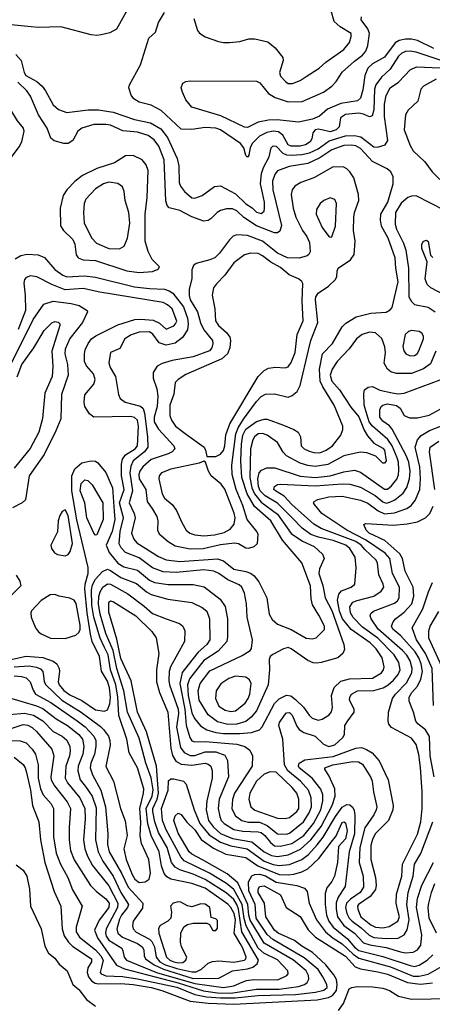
# Model space of a CAD drawing. Extents: x 997028 to 1115134, y 536408 to 618974.
# Tile 341 of 473: x 1037693 to 1040432, y 592702 to 599247. Entities that reach past the tile are written whole.
import ezdxf

# ---------------------------------------------------------------- set-up
doc = ezdxf.new("R2010")
doc.units = 0

msp = doc.modelspace()

# ---------------------------------------------------------------- linework, layer by layer
at = {"layer": '0CON10XD'}
for points in [[(1038408.6, 599315), (1038335.2, 599184.8), (1038290.5, 599159.5), (1038233.3, 599146.7), (1038205, 599141.8), (1038166.7, 599146.7), (1037965, 599198.4), (1037815, 599194.7), (1037768.8, 599198.8), (1037455, 599230)], [(1040727.3, 598895), (1040325, 599032), (1040285, 599038), (1040255, 599035.2), (1040231.2, 599025), (1040208.6, 599005), (1040152.9, 598917.1), (1040094.1, 598865), (1040057.6, 598815), (1040048.8, 598785), (1040043.3, 598646.7), (1040032.7, 598607.3), (1040015, 598602.2), (1039975, 598619.7), (1039945.2, 598625.2), (1039855, 598615.7), (1039822.1, 598595), (1039813.8, 598535), (1039793.9, 598515), (1039755, 598501.4), (1039698.6, 598515), (1039675, 598520), (1039654.4, 598515), (1039638.2, 598495), (1039632, 598455), (1039620.7, 598435), (1039590.5, 598415), (1039555, 598406.6), (1039495, 598407.1), (1039476, 598415), (1039439, 598479), (1039411.3, 598501.3), (1039375, 598506), (1039332.7, 598497.3), (1039285, 598471.9), (1039237.1, 598425), (1039222.2, 598395), (1039215, 598347.5), (1039205, 598333.3), (1039195, 598343.3), (1039180.5, 598395), (1039159.5, 598425), (1039025, 598514.1), (1038995, 598525.2), (1038925, 598530.5), (1038835, 598516.2), (1038765, 598520), (1038632.9, 598642.9), (1038565, 598678.2), (1038485, 598699.5), (1038449.8, 598719.8), (1038432.5, 598745), (1038417.1, 598795), (1038420.8, 598815), (1038493.7, 598946.3), (1038550.8, 599125), (1038593.3, 599165), (1038615, 599227.5), (1038653.3, 599295)], [(1038848.9, 599255), (1038874.2, 599175), (1038886.8, 599156.8), (1038923.4, 599133.4), (1039012.6, 599102.6), (1039045, 599094.4), (1039085, 599094.4), (1039155, 599102), (1039215, 599118.8), (1039255, 599120), (1039340.8, 599100.8), (1039389.7, 599059.7), (1039440, 598995), (1039441.2, 598975), (1039417.1, 598895), (1039425, 598872), (1039456.9, 598836.9), (1039475, 598823.1), (1039505, 598822.2), (1039555, 598842.2), (1039595, 598869.4), (1039681.2, 598925), (1039724.5, 598965.5), (1039845, 599049.6), (1039881.5, 599095), (1039894.4, 599135), (1039893.1, 599155), (1039819.7, 599199.7), (1039781.8, 599235), (1039761.9, 599305)], [(1040443.6, 599055), (1040335, 599109.1), (1040295, 599118.3), (1040255, 599117.4), (1040212.3, 599107.7), (1040185, 599092.1), (1040115, 598998.5), (1040036.3, 598953.7), (1040004.2, 598925.8), (1039984.3, 598875.7), (1039970.4, 598779.6), (1039955.3, 598725), (1039935, 598707.8), (1039825, 598690.5), (1039737.1, 598652.9), (1039682.9, 598605), (1039637.8, 598585), (1039545, 598565.7), (1039401.3, 598581.3), (1039345, 598579.6), (1039275, 598566.1), (1039205, 598530.4), (1039185, 598532.7), (1039027.2, 598607.2), (1038836.1, 598666.1), (1038795, 598714.2), (1038772.9, 598765), (1038764.2, 598795), (1038775.8, 598824.2), (1038795, 598835.8), (1038825, 598840), (1039265, 598838.6), (1039287.3, 598827.3), (1039345.7, 598755.7), (1039388.9, 598728.9), (1039475, 598701.8), (1039567.6, 598702.4), (1039709.2, 598765), (1039765.7, 598804.3), (1039794.8, 598835.2), (1039835, 598898.2), (1039915, 598972.3), (1039968.4, 599011.6), (1039991.4, 599038.6), (1040005.3, 599075), (1040015.2, 599155), (1040005.2, 599185.2), (1039960, 599245), (1039961.5, 599265)], [(1037666.3, 599016.3), (1037701.4, 598975), (1037722.2, 598895), (1037733.8, 598875), (1037805.2, 598835.2), (1037841.5, 598805), (1037864.8, 598774.8), (1037915, 598681.1), (1037950.9, 598650.9), (1038005, 598629.6), (1038147.3, 598647.3), (1038215, 598647), (1038312.1, 598632.1), (1038454.2, 598584.2), (1038561.8, 598561.8), (1038630.4, 598520.4), (1038674.3, 598464.3), (1038739.2, 598325), (1038748.8, 598275), (1038752.4, 598165), (1038760.1, 598140.1), (1038786.4, 598105), (1038835, 598063.8), (1038855, 598061.2), (1038905, 598077.8), (1038985, 598137.5), (1039025, 598141.9), (1039125, 598090.3), (1039195, 598022.1), (1039235.6, 597995.6), (1039265, 597967.7), (1039295, 597958.2), (1039315, 597974.3), (1039318.6, 597995), (1039317.5, 598035), (1039304.7, 598095.3), (1039290.5, 598155), (1039297.6, 598225), (1039311.6, 598265), (1039350, 598335), (1039361.5, 598395), (1039375, 598409.4), (1039395, 598405.5), (1039439.4, 598359.4), (1039465, 598349), (1039495, 598345.8), (1039565, 598350), (1039617.2, 598362.8), (1039675, 598389.4), (1039748.3, 598441.7), (1039855.6, 598474.4), (1039915, 598476.9), (1039958.4, 598468.4), (1040045, 598401.1), (1040069.5, 598400.5), (1040119.4, 598415), (1040136.8, 598445), (1040114.4, 598604.4), (1040115.7, 598685), (1040125, 598744), (1040152.7, 598795), (1040207.5, 598832.5), (1040250.8, 598875), (1040285.8, 598914.2), (1040326.8, 598933.2), (1040485, 598926.2)], [(1037662.8, 597657.2), (1037699.8, 597680.2), (1037741.7, 597688.3), (1037814.7, 597684.7), (1037856.4, 597666.4), (1037925, 597586.7), (1037978.2, 597548.2), (1038005, 597536.7), (1038123.5, 597543.5), (1038195, 597535.2), (1038455, 597472.3), (1038555, 597459.6), (1038655, 597455.2), (1038685.5, 597445.5), (1038709.6, 597429.6), (1038779.4, 597339.4), (1038806.7, 597263.3), (1038811.6, 597225), (1038806.5, 597185), (1038774.4, 597135.6), (1038724.1, 597095.9), (1038665, 597084.2), (1038618.4, 597098.4), (1038577.6, 597157.6), (1038555, 597172.8), (1038485, 597170.7), (1038433.1, 597153.1), (1038391.1, 597125), (1038357.9, 597062.1), (1038295.7, 597034.3), (1038284.6, 596965.4), (1038293.8, 596935), (1038327.9, 596875), (1038348.6, 596755), (1038359.7, 596729.7), (1038392.5, 596705), (1038495, 596678.2), (1038511.6, 596661.6), (1038521.3, 596631.4), (1038540.4, 596475), (1038542.5, 596405), (1038522.1, 596375), (1038446.6, 596315), (1038430.8, 596279.2), (1038423.6, 596235), (1038441.4, 596115), (1038419.5, 596035), (1038453.4, 595965), (1038459, 595935), (1038435.3, 595835), (1038450.9, 595795), (1038469.8, 595769.8), (1038615, 595679.2), (1038665, 595657.6), (1038755, 595646), (1039005, 595664.3), (1039045, 595649.8), (1039115.5, 595595.5), (1039195, 595580.3), (1039225, 595568.5), (1039249.5, 595549.5), (1039280, 595510), (1039332.9, 595405), (1039350, 595295), (1039369.2, 595259.2), (1039405, 595228.1), (1039495, 595194.6), (1039593.8, 595135), (1039635, 595131.8), (1039661.2, 595138.8), (1039716.6, 595193.4), (1039716.5, 595215), (1039678.3, 595288.2), (1039637.2, 595357.2), (1039628.1, 595398.1), (1039623, 595485), (1039566.6, 595636.6), (1039438.1, 595788.1), (1039360, 595915), (1039250.8, 596010.8), (1039203, 596095), (1039167.8, 596205), (1039160.7, 596315), (1039165.8, 596425), (1039174.6, 596485), (1039195, 596524.3), (1039265, 596575.2), (1039315, 596592.7), (1039335, 596590.7), (1039445, 596551.8), (1039513.8, 596523.8), (1039540.8, 596505), (1039558.1, 596475), (1039561.9, 596415), (1039581.9, 596395), (1039615, 596378.9), (1039645, 596369.5), (1039685, 596368.8), (1039727.8, 596385), (1039769.5, 596415), (1039825.6, 596485), (1039837.4, 596522.6), (1039837.8, 596545), (1039780.5, 596685), (1039706.2, 596806.2), (1039688.9, 596845), (1039683.1, 596925), (1039702.3, 597025), (1039769.7, 597095), (1039835, 597205.7), (1039859.2, 597230.8), (1039927.6, 597272.4), (1040025, 597297.3), (1040125, 597304), (1040151.7, 597318.3), (1040165.8, 597334.2), (1040205.2, 597505), (1040189.2, 597595), (1040186.8, 597665), (1040138.3, 597795), (1040095.3, 597875.3), (1040088.5, 597915), (1040090.8, 597955), (1040136.1, 598035), (1040173.1, 598155), (1040172.1, 598202.1), (1040158, 598235), (1040132, 598255), (1040035, 598303.8), (1039955, 598391.3), (1039925, 598407.7), (1039895, 598413.9), (1039845, 598410.4), (1039765, 598382.4), (1039685, 598328.7), (1039605, 598291.7), (1039481.3, 598271.3), (1039405, 598243.2), (1039388.1, 598221.9), (1039370.6, 598175), (1039374, 598115), (1039431.9, 597878.1), (1039419.2, 597840.8), (1039405, 597830.9), (1039385, 597830.4), (1039265, 597876.9), (1039181.7, 597931.7), (1039135, 597975.8), (1039105, 597990.5), (1039065, 597990.6), (1039025, 597978.7), (1039003.5, 597965), (1038965, 597924.5), (1038945, 597912.7), (1038915, 597907.9), (1038835, 597937.1), (1038755, 597978.9), (1038685, 597996), (1038671.7, 598011.7), (1038663.9, 598043.9), (1038652.9, 598315), (1038615.5, 598405.5), (1038585, 598448.4), (1038545, 598477.5), (1038475, 598499.3), (1038378, 598508), (1038295, 598544.8), (1038265, 598550.9), (1038185, 598550), (1038105.8, 598525), (1038077.5, 598505), (1038045.9, 598444.1), (1038015, 598423.8), (1037985, 598423.8), (1037920.9, 598440.9), (1037899.8, 598459.8), (1037873.8, 598525), (1037816.8, 598615), (1037765, 598739.5), (1037740.7, 598775), (1037680.7, 598830.7)], [(1040458.9, 598851.1), (1040374.3, 598805), (1040356.9, 598785), (1040348.6, 598758.6), (1040335.7, 598705), (1040272.5, 598645), (1040255.6, 598615), (1040245.3, 598515), (1040285, 598410), (1040304.6, 598374.6), (1040383.2, 598303.2), (1040431.9, 598235), (1040482.9, 598185)], [(1037485, 598222.5), (1037525, 598224), (1037555, 598236.9), (1037586.4, 598263.6), (1037688, 598402), (1037707.1, 598435), (1037722.5, 598505), (1037717, 598527), (1037678.2, 598575), (1037590.1, 598720.1), (1037565, 598744.6), (1037535, 598752.7), (1037505, 598746.4), (1037435, 598715.5), (1037391.4, 598675), (1037334, 598635), (1037317.1, 598615), (1037303.8, 598505), (1037305.3, 598434.7), (1037291.9, 598345), (1037295.7, 598325), (1037314.6, 598304.6), (1037385, 598281.3), (1037485, 598222.5)], [(1038485, 597567.5), (1038575, 597573.5), (1038612.1, 597587.9), (1038621.2, 597605), (1038572.6, 597652.6), (1038545, 597706), (1038525.9, 597775), (1038524.8, 597955), (1038538.4, 598065), (1038545.4, 598245.4), (1038532, 598282), (1038505.4, 598315.4), (1038445, 598344.3), (1038395, 598341.4), (1038322.9, 598295), (1038205, 598257.7), (1038109.4, 598210.6), (1038059.1, 598170.9), (1038006.5, 598115), (1037981.7, 598078.3), (1037961.8, 597995), (1037964.3, 597875.7), (1037984.4, 597845), (1038045.5, 597785), (1038058.5, 597755), (1038066.5, 597685), (1038080, 597665), (1038115, 597651.2), (1038195, 597646.7), (1038405, 597577.1), (1038485, 597567.5)], [(1038825, 595730.2), (1038911.4, 595731.4), (1039025, 595759.4), (1039119.6, 595769.6), (1039145, 595764.5), (1039195, 595736.7), (1039215, 595734.5), (1039248.8, 595745), (1039272.5, 595765), (1039275.6, 595825), (1039267.8, 595845), (1039203.2, 595925), (1039175, 596018.5), (1039131, 596125), (1039103.3, 596225), (1039100.5, 596285), (1039128, 596495), (1039143.7, 596535), (1039178.8, 596591.2), (1039265, 596710), (1039295, 596741.8), (1039325, 596756.8), (1039385, 596759.2), (1039475, 596738.6), (1039502, 596748), (1039535.4, 596774.6), (1039554.6, 596815.4), (1039610.5, 597050.5), (1039626.4, 597113.6), (1039672.2, 597235), (1039655.8, 597385), (1039658.2, 597405), (1039675, 597429.3), (1039742.2, 597475), (1039789.5, 597520.5), (1039799.3, 597540.7), (1039800, 597575), (1039807.5, 597595), (1039889.5, 597650.5), (1039913.9, 597686.1), (1039919.4, 597775), (1039909.5, 597845), (1039910.9, 597935), (1039915.5, 597965), (1039943.8, 598045), (1039942.9, 598085), (1039910.5, 598195), (1039885, 598235.8), (1039865.4, 598255.4), (1039845, 598265.6), (1039775, 598268.5), (1039645.3, 598194.7), (1039560, 598165), (1039520.2, 598139.8), (1039501.4, 598115), (1039495.6, 598085), (1039508, 597995), (1039525.9, 597935), (1039571.3, 597845), (1039600, 597805), (1039616.7, 597765), (1039620.6, 597705), (1039613.6, 597686.4), (1039601.9, 597678.1), (1039547.8, 597662.2), (1039470, 597665), (1039405, 597695.8), (1039304.6, 597775.4), (1039205, 597812.4), (1039135, 597817.3), (1039111.1, 597808.9), (1039085, 597784.5), (1039018.8, 597695), (1038987.8, 597665), (1038955, 597650), (1038864.5, 597625.5), (1038846.9, 597613.1), (1038835.7, 597584.3), (1038834.5, 597525), (1038817.8, 597455), (1038816.9, 597413.1), (1038825.2, 597385), (1038872.2, 597305), (1038892.5, 597232.5), (1038915.5, 597185.5), (1038972.7, 597115), (1038975.5, 597095), (1038969.4, 597065), (1038953.1, 597045), (1038845, 597006), (1038705, 596982.4), (1038637.7, 596962.3), (1038605, 596944.2), (1038578.5, 596901.5), (1038577.8, 596865), (1038602.5, 596792.5), (1038609.7, 596745), (1038604.9, 596675.1), (1038586.5, 596605), (1038586.3, 596575), (1038614.2, 596524.2), (1038716.9, 596415), (1038722.3, 596395), (1038704.5, 596375), (1038679.2, 596360.8), (1038565, 596324.2), (1038509.2, 596275), (1038489.7, 596245), (1038484, 596225), (1038486.4, 596195), (1038531.1, 596125), (1038538.5, 596045), (1038573.4, 595993.4), (1038604.1, 595945), (1038609.7, 595915), (1038607.9, 595855), (1038618.5, 595828.5), (1038677.6, 595777.6), (1038725, 595749.1), (1038825, 595730.2)], [(1038355, 597722.9), (1038387.3, 597742.7), (1038409.1, 597795), (1038422.9, 597895), (1038418, 597965), (1038392.9, 598045), (1038386.7, 598105), (1038375.7, 598135), (1038345, 598159.1), (1038285, 598168), (1038248.6, 598155), (1038196.3, 598123.7), (1038132.5, 598055), (1038121.2, 598025), (1038116.1, 597965), (1038121.1, 597895), (1038171.2, 597795), (1038202.3, 597762.3), (1038285, 597726.6), (1038355, 597722.9)], [(1039755, 597800.6), (1039765, 597804.4), (1039788.9, 597875), (1039795.4, 598025.4), (1039785, 598051.4), (1039755, 598063.5), (1039712, 598045), (1039687.1, 598025), (1039664.5, 597985), (1039660.4, 597955), (1039701.5, 597865), (1039745, 597805.7), (1039755, 597800.6)], [(1040515, 597977.9), (1040325, 598076.2), (1040295, 598074.6), (1040269.2, 598065), (1040225, 598028.2), (1040188, 597965), (1040185, 597887.5), (1040194.4, 597855), (1040241.7, 597761.7), (1040255.8, 597715), (1040273.4, 597595), (1040277.7, 597405), (1040293.6, 597373.6), (1040315, 597354.7), (1040405, 597336), (1040451.1, 597305)], [(1040515, 597416.8), (1040423.1, 597465), (1040397.7, 597487.7), (1040385.4, 597525), (1040397.5, 597637.5), (1040363.8, 597725), (1040363.8, 597755), (1040374.1, 597775.9), (1040395, 597782.5), (1040405, 597772.5), (1040420.8, 597680.8), (1040436.9, 597666.9)], [(1038935, 596342.5), (1038995, 596342.9), (1039025, 596358.2), (1039046.2, 596383.8), (1039055.5, 596415), (1039062.2, 596487.8), (1039088.2, 596561.8), (1039275, 596875.7), (1039315, 596916), (1039345, 596930.8), (1039391.7, 596938.3), (1039455, 596933.1), (1039475, 596938.9), (1039495, 596968.9), (1039521.1, 597035), (1039534.7, 597155), (1039574.7, 597245), (1039568.2, 597375), (1039573.4, 597493.4), (1039567.1, 597507.1), (1039545, 597524.3), (1039481.3, 597551.3), (1039425, 597598.8), (1039360.4, 597635), (1039305, 597677.5), (1039275, 597692.5), (1039225, 597695.3), (1039185.8, 597685), (1039115, 597630), (1039055, 597547.8), (1038998.3, 597491.7), (1038980, 597465), (1038970.9, 597415), (1038987.2, 597325), (1038991.8, 597245), (1039012.2, 597215), (1039065, 597167.8), (1039086.9, 597136.9), (1039092.7, 597115), (1039088.1, 597065), (1039073.1, 597026.9), (1039035, 596992.4), (1038795, 596889.2), (1038744, 596855), (1038725.8, 596835), (1038717, 596757), (1038690, 596685), (1038688.9, 596615), (1038699.6, 596585), (1038727.7, 596545), (1038799.1, 596489.1), (1038916.5, 596405), (1038926.7, 596385), (1038935, 596342.5)], [(1039075, 594563.1), (1039005, 594579), (1038945, 594626), (1038885.3, 594725), (1038878, 594785), (1038891.1, 594835), (1038955, 594918.7), (1039169.5, 595020.5), (1039223.8, 595055), (1039232.7, 595067.3), (1039238.5, 595125), (1039203.4, 595275), (1039198.7, 595365), (1039185.4, 595435), (1039166.9, 595475), (1039150.4, 595490.4), (1039073.8, 595523.8), (1039014.5, 595565), (1038980.8, 595580.8), (1038915, 595590.7), (1038732.1, 595572.1), (1038645, 595576.4), (1038575, 595603), (1038485, 595670.2), (1038395.6, 595705.6), (1038366.6, 595736.6), (1038353.7, 595763.7), (1038358.9, 595845), (1038382.6, 595935), (1038355.9, 596035), (1038386.9, 596125), (1038367.5, 596215), (1038368.2, 596291.8), (1038375.8, 596325), (1038394.5, 596355.5), (1038458.9, 596395), (1038475.7, 596415), (1038482.3, 596545), (1038473.7, 596585), (1038455, 596602.6), (1038428.7, 596608.7), (1038185.5, 596605.5), (1038156.3, 596626.3), (1038125.5, 596675), (1038121.1, 596705), (1038125, 596753.3), (1038183.8, 596825), (1038192.7, 596855), (1038183, 596893), (1038135.9, 596945.9), (1038122.9, 596975), (1038121.8, 597025), (1038127.6, 597052.4), (1038147.5, 597095), (1038169.5, 597125), (1038198.1, 597145), (1038345, 597218.4), (1038456.8, 597253.2), (1038496.6, 597256.6), (1038579.6, 597249.6), (1038620.4, 597230.4), (1038665, 597190.8), (1038715, 597212.5), (1038728.2, 597225), (1038735.9, 597244.1), (1038704.7, 597325), (1038675, 597351.6), (1038645, 597367.4), (1038223.7, 597436.3), (1038115, 597459.4), (1037995, 597451.2), (1037905.9, 597485.9), (1037807.3, 597537.3), (1037765, 597543.9), (1037735, 597533.6), (1037725, 597520.8), (1037720.2, 597495), (1037729.4, 597415), (1037731, 597315), (1037683.1, 597186.9)], [(1037636.9, 596965), (1037781.7, 597255), (1037853.5, 597356.5), (1037915, 597375.3), (1038035, 597360.5), (1038086.6, 597346.6), (1038140, 597315), (1038143.3, 597305), (1038109.1, 597235), (1038025, 597128.8), (1037995, 597057.5), (1037993.1, 597025), (1038010, 596955), (1038015.3, 596884.7), (1037970.2, 596755), (1037965.4, 596595), (1037931.6, 596515), (1037855, 596356.5), (1037754.7, 596215), (1037730, 596055), (1037708, 596035), (1037645, 596001.8)], [(1037675, 596872.5), (1037707.1, 596955), (1037786.8, 597065), (1037855, 597180.6), (1037905, 597231.5), (1037925, 597240.5), (1037947.1, 597237.1), (1037960, 597225), (1037960, 597215), (1037906.6, 597043.4), (1037912.4, 596945), (1037908, 596875), (1037860, 596765), (1037844.7, 596595.3), (1037819.1, 596505), (1037762.5, 596397.5), (1037655, 596265.6)], [(1040285, 597012.4), (1040315, 597014.2), (1040330.9, 597025), (1040343.3, 597045), (1040374.5, 597125), (1040374.5, 597144.5), (1040363, 597163), (1040345, 597174.5), (1040295, 597181.5), (1040274, 597175), (1040253.1, 597155), (1040236.2, 597075), (1040242.9, 597045), (1040256.7, 597025), (1040285, 597012.4)], [(1040456.9, 597043.1), (1040420.1, 596959.9), (1040375, 596927.3), (1040294.8, 596895.2), (1040195, 596895.3), (1040157.1, 596907.1), (1040135, 596923.1), (1040113.6, 596965), (1040122.3, 597035), (1040118.2, 597071.8), (1040097.1, 597127.1), (1040056, 597166), (1040015, 597170.8), (1039966.2, 597153.8), (1039929.1, 597125), (1039880.1, 597059.9), (1039799.6, 596975), (1039766.7, 596925), (1039754.4, 596885), (1039765, 596844.6), (1039816.4, 596786.4), (1039892.1, 596672.1), (1039945, 596607.2), (1039979, 596519), (1040001.6, 596481.6), (1040043.3, 596433.3), (1040105, 596397.9), (1040115, 596385.6), (1040125, 596313.8), (1040115, 596299.2), (1040105, 596298.6), (1040056.7, 596346.7), (1039997.5, 596367.5), (1039953.1, 596373.1), (1039845, 596347.7), (1039738.8, 596291.2), (1039655, 596276.5), (1039605, 596283.5), (1039555, 596299), (1039465, 596347.5), (1039442.2, 596372.2), (1039405, 596437.1), (1039335, 596485.3), (1039305, 596497.5), (1039275, 596493.5), (1039251.1, 596475), (1039240, 596455), (1039224.2, 596395), (1039220.5, 596205), (1039234.9, 596135), (1039250.7, 596095), (1039295, 596040.3), (1039405, 595960.2), (1039495, 595832.7), (1039570.6, 595780.6), (1039647.8, 595745), (1039703.1, 595695), (1039714.4, 595665), (1039683, 595597), (1039679.5, 595565), (1039705.9, 595485.9), (1039720.8, 595405), (1039765, 595320.4), (1039845.6, 595095), (1039848.8, 595061.2), (1039838.8, 595035), (1039804.4, 595005.6), (1039695, 594973.5), (1039665, 594970), (1039642.2, 594972.2), (1039605, 594987.5), (1039495, 595065.4), (1039475, 595073.8), (1039444.2, 595065.8), (1039372.4, 595027.6), (1039355.7, 595014.3), (1039348.6, 594995), (1039351.2, 594925), (1039342.6, 594825), (1039265, 594653.8), (1039230, 594610), (1039195, 594582.1), (1039135, 594564.8), (1039075, 594563.1)], [(1037565, 594978.3), (1037735, 595016.4), (1037845, 595007.8), (1037913.6, 594983.6), (1037938.5, 594965), (1037955.2, 594935.2), (1037957.7, 594915), (1037947.3, 594845), (1037955.5, 594825), (1037985, 594787.9), (1038025, 594758.5), (1038105, 594722.2), (1038195, 594658.9), (1038255, 594650), (1038275, 594659.5), (1038290.9, 594699.1), (1038295.4, 594745), (1038288.6, 594805), (1038275, 594850), (1038235.7, 594915.7), (1038221.8, 595015), (1038174.4, 595115), (1038162.5, 595162.5), (1038139.7, 595305), (1038126, 595465), (1038128, 595495), (1038147.2, 595565), (1038146.5, 595606.6), (1038071.7, 595921.7), (1038037.8, 596115), (1038037.8, 596215), (1038057.8, 596262.2), (1038105, 596301.6), (1038165, 596314.6), (1038195, 596311.8), (1038212, 596302), (1038265, 596236.9), (1038309, 596135), (1038320.5, 595980.5), (1038324, 595925), (1038307, 595845), (1038266.2, 595755), (1038286.2, 595705), (1038345, 595634.3), (1038385, 595610.4), (1038475, 595587), (1038555, 595521.9), (1038586.6, 595506.6), (1038677.4, 595492.6), (1038845, 595493.1), (1038917.3, 595477.3), (1039023.5, 595395), (1039056, 595346), (1039071.5, 595265), (1039073.3, 595145), (1039067.5, 595115), (1039010.6, 595049.4), (1038915, 594986.6), (1038820.6, 594865), (1038806.7, 594825), (1038810.6, 594755), (1038835, 594639.6), (1038853.1, 594603.1), (1038893.1, 594553.1), (1038935, 594526.9), (1038995, 594508.3), (1039045, 594502), (1039155, 594501.4), (1039231.9, 594508.1), (1039285, 594526.2), (1039302.6, 594547.4), (1039385, 594701.5), (1039415, 594731.8), (1039465, 594757.1), (1039492.8, 594752.8), (1039525, 594729.3), (1039577.7, 594677.7), (1039614.3, 594624.3), (1039635, 594605.4), (1039675, 594591.1), (1039701.7, 594598.3), (1039745, 594624.5), (1039763.4, 594646.6), (1039768.7, 594675), (1039763.8, 594755), (1039781.1, 594808.9), (1039825, 594849.3), (1039883.3, 594865), (1040035, 594871.2), (1040094.5, 594905.5), (1040109.3, 594925), (1040113.1, 594945), (1040099.8, 595005), (1040058.7, 595065), (1040020.6, 595105), (1039893.9, 595193.9), (1039835.8, 595265), (1039815.9, 595315), (1039802.3, 595387.7), (1039810.7, 595429.3), (1039829.6, 595450.4), (1039894.2, 595475.8), (1039917.1, 595495), (1039926.9, 595603.1), (1039919.5, 595675), (1039885, 595732.5), (1039858, 595755), (1039775, 595784.6), (1039676.7, 595806.7), (1039625.6, 595825.6), (1039567.4, 595867.4), (1039501.1, 595935), (1039405, 596034.4), (1039322.7, 596082.7), (1039289.3, 596115), (1039279, 596145), (1039274.9, 596195.1), (1039283.5, 596235), (1039297.7, 596252.3), (1039332.8, 596267.2), (1039387.2, 596267.2), (1039555, 596213.4), (1039655, 596204.3), (1039755, 596214.8), (1039845, 596242.1), (1039915, 596253.8), (1039955, 596238.5), (1040115, 596127.1), (1040135, 596127.2), (1040162.1, 596147.9), (1040197.2, 596192.8), (1040207.8, 596222.2), (1040210.6, 596255), (1040207.3, 596305), (1040198.8, 596335), (1040165.9, 596415), (1040136.3, 596456.3), (1040035.5, 596545.5), (1040014, 596575), (1039980, 596685), (1039976.8, 596763.2), (1039983.2, 596786.8), (1040005.7, 596804.3), (1040035, 596808.6), (1040084.2, 596784.2), (1040166.1, 596766.1), (1040205, 596760.5), (1040245.2, 596764.8), (1040485, 596852.9)], [(1040239.7, 596100.3), (1040262.9, 596137.1), (1040281.5, 596195), (1040285.5, 596245.5), (1040276.9, 596305), (1040258.9, 596351.1), (1040166.1, 596526.1), (1040148.2, 596548.2), (1040105, 596579.2), (1040084.6, 596605), (1040083, 596653), (1040092.1, 596675), (1040105, 596685.8), (1040135, 596692.9), (1040195, 596682.8), (1040219.1, 596665), (1040245, 596617.1), (1040281.3, 596601.3), (1040335, 596601.4), (1040410.6, 596619.4), (1040485, 596657.5)], [(1037655, 594885.5), (1037705, 594881.6), (1037735, 594872.3), (1037762.3, 594845), (1037780.9, 594790.9), (1037798, 594765), (1037899.4, 594709.4), (1038075, 594587.5), (1038126.2, 594546.2), (1038185.7, 594485), (1038197.2, 594455), (1038197.7, 594415), (1038188.5, 594365), (1038164.8, 594305), (1038160.4, 594275), (1038176.9, 594226.9), (1038230.4, 594125), (1038261.3, 594015), (1038277, 593835), (1038274.8, 593764.8), (1038286.5, 593715), (1038368.3, 593575), (1038411.8, 593481.8), (1038510, 593375), (1038508.3, 593341.7), (1038446.9, 593255), (1038441.1, 593225), (1038445.4, 593205), (1038465, 593183.1), (1038553.5, 593135), (1038570.1, 593120.1), (1038587.9, 593085), (1038598.6, 593015), (1038622.6, 592985), (1038655, 592967.9), (1038735, 592941.1), (1038835, 592917.7), (1038865, 592919.4), (1038898.9, 592935), (1038945, 592976.9), (1038972.4, 592987.6), (1039015, 592990.7), (1039115, 592981.7), (1039184.4, 592995.6), (1039194.6, 593005), (1039195.8, 593015), (1039174.8, 593075), (1039156.8, 593106.8), (1039117.8, 593175), (1039124.9, 593265), (1039117.4, 593305), (1039095.5, 593345), (1039075, 593367.9), (1038923.2, 593475), (1038835, 593506.2), (1038695, 593534.7), (1038669.1, 593549.1), (1038650.9, 593570.9), (1038633.7, 593623.7), (1038618, 593715), (1038564.7, 593824.7), (1038542.8, 593902.8), (1038532.3, 594005), (1038572.3, 594085), (1038578.6, 594128.6), (1038565, 594208.5), (1038530.3, 594305), (1038508.8, 594388.8), (1038485, 594472.1), (1038408.8, 594645), (1038384.8, 594785.2), (1038336.9, 594935), (1038313.5, 595053.5), (1038265, 595167.5), (1038225.9, 595295), (1038214.9, 595365), (1038217.1, 595412.9), (1038226.1, 595445), (1038244.7, 595475), (1038275, 595496.7), (1038295, 595495.7), (1038410, 595430), (1038519.3, 595349.3), (1038575, 595300), (1038665, 595264.7), (1038753.5, 595233.5), (1038776.7, 595215), (1038790, 595185), (1038786.5, 595115), (1038694.3, 594945), (1038685.7, 594915), (1038681.9, 594855), (1038686.4, 594825), (1038745.4, 594665), (1038747.2, 594635), (1038733.6, 594545), (1038760.4, 594410.4), (1038785, 594376.4), (1038825, 594355.9), (1038855, 594356.2), (1038925, 594380.5), (1038995, 594379.6), (1039055, 594357.5), (1039073.5, 594323.5), (1039079.8, 594215), (1039017.2, 594065), (1039009.6, 594005), (1039020.6, 593950.6), (1039031.2, 593925), (1039049.2, 593905), (1039115, 593865.2), (1039175, 593852.3), (1039275, 593849.8), (1039295, 593844), (1039320, 593825), (1039357, 593777), (1039385, 593756.9), (1039425, 593753.7), (1039499.4, 593770.6), (1039578.7, 593825), (1039644.5, 593905), (1039691.7, 593995), (1039704.8, 594055), (1039705.5, 594095.5), (1039692.5, 594132.5), (1039634.6, 594204.6), (1039548.6, 594275), (1039543.6, 594286.4), (1039548.2, 594305), (1039585, 594327), (1039775, 594349.5), (1039925, 594405.2), (1039961.6, 594408.4), (1039996.5, 594396.5), (1040033.9, 594373.9), (1040079.7, 594319.7), (1040140, 594195), (1040173.3, 594025), (1040169.3, 593995), (1040140.9, 593925), (1040053.5, 593835), (1040035, 593798.1), (1040025, 593758), (1040024.3, 593665), (1040055.2, 593545), (1040059, 593495), (1040054.7, 593465), (1040020.8, 593419.2), (1039941.6, 593365), (1039935.8, 593355), (1039937.3, 593335), (1039958.9, 593285), (1040025, 593230.7), (1040055, 593215.2), (1040105, 593211.1), (1040145, 593219.7), (1040202.7, 593255), (1040214.8, 593285), (1040203.8, 593325), (1040193.3, 593375), (1040193.7, 593435), (1040230.7, 593555), (1040235.2, 593635), (1040335, 593833.3), (1040356.9, 593915), (1040364.8, 594005), (1040364.8, 594115), (1040354.1, 594275.9), (1040342.4, 594362.4), (1040325, 594430), (1040295, 594471.5), (1040162.2, 594542.2), (1040143.5, 594565), (1040139.5, 594585), (1040141.8, 594645), (1040168.1, 594735), (1040187.4, 594765), (1040261.1, 594838.9), (1040296, 594905), (1040299.3, 594935), (1040284.7, 594985.3), (1040263.5, 595023.5), (1040235.2, 595055), (1040073.6, 595195), (1040027.3, 595265), (1040020.4, 595285), (1040025, 595299.4), (1040041.1, 595315), (1040181.8, 595368.2), (1040202, 595385), (1040213.5, 595405), (1040214.8, 595475), (1040167.7, 595565), (1040151, 595665), (1040120.4, 595700.4), (1039989.3, 595789.3), (1039865.9, 595855), (1039699.5, 595965), (1039650, 596025), (1039644.3, 596035), (1039647.5, 596045), (1039672.3, 596057.7), (1039744.3, 596075.7), (1039835, 596079.2), (1039955, 596054.3), (1040005, 596034.3), (1040072.5, 595982.5), (1040115, 595963), (1040181.5, 595968.5), (1040263, 595997), (1040291.9, 596018.1), (1040319.6, 596050.4), (1040349, 596125), (1040355.2, 596195), (1040350.2, 596275), (1040318.6, 596405), (1040334.8, 596455.2), (1040357.9, 596482.1), (1040413.8, 596516.2), (1040595, 596587.2)], [(1040449.7, 596125), (1040413.6, 596375), (1040417.8, 596405), (1040475, 596446.3)], [(1038915.2, 595815.2), (1038985, 595823.3), (1039050.5, 595839.5), (1039089.4, 595860.6), (1039116.1, 595893.9), (1039122.7, 595935), (1039116.8, 595966.8), (1039055.7, 596125.7), (1039030.3, 596160.3), (1038964.3, 596215), (1038947.1, 596245), (1038926.2, 596306.2), (1038915, 596312.5), (1038885, 596300), (1038695, 596260), (1038634, 596236), (1038618.7, 596215), (1038615.8, 596195), (1038638.2, 596095), (1038655, 596066.5), (1038704, 596024), (1038734.7, 595984.7), (1038768.5, 595905), (1038798.9, 595855), (1038823.1, 595835), (1038855, 595823.7), (1038915.2, 595815.2)], [(1037655, 594945.7), (1037755, 594952.7), (1037803.6, 594943.6), (1037831.2, 594931.2), (1037846.6, 594915), (1037851.4, 594885), (1037854.7, 594845), (1037865, 594826.9), (1037971.6, 594725), (1038101.4, 594645), (1038228.9, 594548.9), (1038249.8, 594529.8), (1038281.1, 594485), (1038291.8, 594455), (1038293.5, 594425), (1038265, 594282.5), (1038315.5, 594185.5), (1038362, 594005), (1038392, 593922), (1038406.4, 593825), (1038384.6, 593735), (1038400.2, 593665), (1038439, 593565), (1038456.7, 593535), (1038485, 593512.1), (1038525, 593516.2), (1038551.5, 593535), (1038560.8, 593575), (1038550.5, 593665), (1038502, 593772), (1038493, 593823), (1038497.5, 593912.5), (1038490.9, 594005), (1038514.3, 594105), (1038515.7, 594135), (1038475, 594274.3), (1038420.5, 594375), (1038403.9, 594465), (1038351.4, 594621.4), (1038343.3, 594745), (1038330, 594825), (1038294.4, 594925), (1038280.7, 595025), (1038254.7, 595074.7), (1038226.6, 595136.6), (1038183.7, 595275), (1038172.1, 595355), (1038169.6, 595455), (1038175, 595490), (1038195, 595528.4), (1038241.4, 595578.6), (1038275, 595594.2), (1038295, 595586.7), (1038365, 595539.2), (1038468.5, 595498.5), (1038534.1, 595444.1), (1038565, 595427), (1038675.4, 595394.6), (1038835, 595373.3), (1038905, 595340.4), (1038935, 595315.4), (1038953.6, 595265), (1038955.8, 595125), (1038934.7, 595095), (1038877.8, 595042.2), (1038812, 594958), (1038771.8, 594908.2), (1038755.1, 594835), (1038788.9, 594665), (1038797.1, 594557.1), (1038821.4, 594475), (1038835, 594454.6), (1038855, 594446.5), (1038925, 594450.2), (1039135, 594432.4), (1039187, 594417), (1039221.7, 594391.7), (1039239.3, 594355), (1039236.6, 594285), (1039118.8, 594105), (1039104.7, 594064.7), (1039102.3, 594002.3), (1039126.2, 593955), (1039167.5, 593925), (1039212.3, 593912.3), (1039285, 593913.8), (1039335, 593891.9), (1039405, 593835.2), (1039465, 593833.5), (1039485, 593839.3), (1039576.5, 593915), (1039615.5, 593975), (1039629.8, 594015), (1039628.9, 594075), (1039610.6, 594125), (1039558.3, 594185), (1039473.6, 594255), (1039450, 594295), (1039440.9, 594465), (1039413.5, 594555), (1039417.8, 594575), (1039450, 594625), (1039465, 594640.8), (1039485, 594643.1), (1039500.8, 594625), (1039532, 594552), (1039549, 594529), (1039580.1, 594510.1), (1039655.6, 594485), (1039710.6, 594430.6), (1039745.3, 594415.3), (1039785, 594426.3), (1039839.1, 594475), (1039849.1, 594495), (1039852.7, 594555), (1039872.3, 594587.7), (1039914.5, 594645), (1039912.7, 594665), (1039883.4, 594725), (1039885.3, 594745), (1039896.9, 594765), (1039935, 594785.2), (1040045, 594787.6), (1040106.5, 594805), (1040139.3, 594825), (1040175, 594857.8), (1040205.2, 594895), (1040218.4, 594925), (1040209.6, 594975), (1040180, 595025), (1040069.8, 595135), (1039969.9, 595209.9), (1039906.7, 595273.3), (1039888.6, 595305), (1039885.8, 595344.2), (1039905.3, 595374.7), (1039932.5, 595387.5), (1040043.9, 595416.1), (1040092.2, 595447.8), (1040110, 595475), (1040106.7, 595495), (1040076.5, 595556.5), (1040067.7, 595635), (1040060, 595655), (1039985.5, 595725.5), (1039961, 595755), (1039925, 595779.1), (1039695, 595866), (1039645, 595894.8), (1039498.6, 596025), (1039449.1, 596079.1), (1039390.9, 596115), (1039381.2, 596125), (1039384.4, 596145), (1039403.6, 596156.4), (1039425, 596159.1), (1039655, 596148.6), (1039835, 596162.5), (1039885, 596159.1), (1039955, 596139.1), (1040052.4, 596085), (1040105, 596043.1), (1040125, 596034.4), (1040151, 596039), (1040183.8, 596055), (1040239.7, 596100.3)], [(1038195, 595820), (1038185.6, 595835), (1038138.9, 595935), (1038124.7, 596035), (1038094.8, 596115), (1038101.2, 596165), (1038125, 596189.1), (1038145, 596184.4), (1038173.3, 596155), (1038245.3, 596035), (1038246.1, 595925), (1038205, 595822.5), (1038195, 595820)], [(1040444.5, 594214.5), (1040418.1, 594355), (1040412.9, 594482.9), (1040387.9, 594527.9), (1040337.3, 594567.3), (1040323.3, 594585), (1040307.5, 594645), (1040277.8, 594717.8), (1040279.2, 594745), (1040296.1, 594773.9), (1040333.7, 594816.3), (1040355.7, 594864.3), (1040367.2, 594915), (1040357.6, 594965), (1040342.2, 595005), (1040317.8, 595045), (1040222.4, 595152.4), (1040171.3, 595195), (1040161.1, 595215), (1040172.1, 595245), (1040187.1, 595265), (1040245, 595308.4), (1040295.8, 595365), (1040310.2, 595415), (1040305.6, 595475.6), (1040252, 595582), (1040233.9, 595665), (1040217, 595697), (1040116.2, 595786.2), (1040012.2, 595835), (1039992.3, 595855), (1039977.5, 595892.5), (1039991.2, 595898.8), (1040175, 595887), (1040266.3, 595896.3), (1040335, 595910.3), (1040386.7, 595935), (1040416.2, 595963.8), (1040437.2, 596012.8)], [(1037995, 595683.1), (1038015, 595693.1), (1038028.7, 595711.3), (1038042.5, 595765), (1038015, 595952.5), (1037995, 595989.5), (1037975, 595978.9), (1037958.1, 595951.9), (1037948, 595915), (1037943.2, 595843.2), (1037899.4, 595755), (1037902.8, 595732.8), (1037922.6, 595702.6), (1037942.5, 595692.5), (1037995, 595683.1)], [(1037669.4, 595555), (1037693.9, 595513.9), (1037700.5, 595485), (1037622.9, 595407.1)], [(1040439.5, 594689.5), (1040431.2, 594935), (1040386.5, 595035), (1040327.5, 595125), (1040298.2, 595205), (1040369.6, 595330.4), (1040406.2, 595445), (1040434.5, 595505.5)], [(1037995, 595134.4), (1038065, 595155.6), (1038085, 595173.3), (1038095, 595194), (1038095, 595223.3), (1038067.4, 595367.4), (1038055, 595388), (1038025, 595401.4), (1037954.3, 595414.3), (1037925, 595426.2), (1037895, 595423.8), (1037835, 595386.2), (1037771.2, 595318.8), (1037766.2, 595305), (1037768.8, 595275), (1037798, 595205), (1037817.3, 595177.3), (1037834.3, 595164.3), (1037897, 595137), (1037995, 595134.4)], [(1037595, 594748.5), (1037805, 594686.4), (1037845, 594669.5), (1037935, 594598.9), (1038010.9, 594555), (1038086.1, 594496.1), (1038109.5, 594465), (1038119, 594415), (1038111.6, 594365), (1038079.8, 594285), (1038079, 594255), (1038095, 594195.5), (1038129.6, 594149.6), (1038173.1, 594085), (1038199.4, 594009.4), (1038196.8, 593795), (1038212.7, 593715), (1038244.4, 593654.4), (1038313.8, 593553.8), (1038363.1, 593445), (1038414.4, 593365), (1038408.7, 593345), (1038368.8, 593295), (1038355, 593267.7), (1038337.1, 593205), (1038344.8, 593175), (1038375, 593149.8), (1038475, 593106.2), (1038506.6, 593085), (1038517.8, 593065), (1038519.1, 593025), (1038527.1, 593005), (1038584.6, 592964.6), (1038647.3, 592935), (1038844.8, 592874.8), (1039015, 592876), (1039105, 592925.8), (1039205, 592937.5), (1039241.1, 592948.9), (1039269.2, 592970.8), (1039277.5, 592995), (1039168, 593185), (1039145, 593335.3), (1039135, 593366), (1039115, 593398.5), (1039064.3, 593444.3), (1038925, 593532.4), (1038845, 593568), (1038755.6, 593595.6), (1038724.2, 593615), (1038701.6, 593645), (1038671.2, 593745), (1038614.3, 593844.3), (1038588.9, 593915), (1038575.7, 593985), (1038577.5, 594005), (1038604.9, 594065.1), (1038614.2, 594105), (1038601.8, 594285), (1038533.6, 594513.6), (1038474.8, 594645), (1038432.5, 594852.5), (1038365, 595000), (1038338.4, 595128.4), (1038285, 595308.8), (1038284.8, 595375.2), (1038295, 595384.3), (1038315, 595378.5), (1038463.8, 595285), (1038571, 595181), (1038598.5, 595138.5), (1038616.5, 595035), (1038601, 594925), (1038601, 594845), (1038621.7, 594775), (1038676.1, 594645), (1038697.2, 594405), (1038707, 594357), (1038729.1, 594319.1), (1038765, 594298.7), (1038835, 594292.6), (1038925, 594304.3), (1038945, 594298.4), (1038961.8, 594285), (1038970.9, 594255), (1038970, 594205), (1038936, 594055), (1038930, 593995), (1038946.7, 593925), (1038980.1, 593880.1), (1039025, 593838.8), (1039105, 593805.4), (1039235, 593781.9), (1039315.6, 593715.6), (1039365, 593692.1), (1039405, 593685.2), (1039475, 593695.5), (1039556.6, 593733.4), (1039625.5, 593795), (1039694, 593885), (1039767.2, 594025), (1039787.2, 594085), (1039786.2, 594135), (1039748, 594218), (1039718.5, 594265), (1039719.4, 594275), (1039772.9, 594295), (1039905, 594317.2), (1039943.2, 594313.2), (1039968.9, 594298.9), (1040025, 594210.6), (1040034.1, 594185), (1040041.6, 594115), (1040063.3, 594015), (1040060.8, 593995), (1040045, 593962.5), (1039984.5, 593875.5), (1039951.6, 593745), (1039946.7, 593645), (1039974, 593555), (1039975, 593480), (1039953.7, 593445), (1039888.6, 593401.4), (1039863.3, 593375), (1039856.2, 593345), (1039865.9, 593305), (1039880.2, 593275), (1039900, 593255), (1039960.8, 593210.8), (1040012.7, 593162.7), (1040045, 593147.4), (1040125, 593139), (1040205, 593142.7), (1040244.8, 593165.2), (1040265, 593196.9)], [(1040508.1, 594918.1), (1040409.4, 595135), (1040409.6, 595185), (1040418.9, 595215), (1040475, 595313.1)], [(1039095, 594649.7), (1039125, 594654.1), (1039189.2, 594705), (1039209.4, 594735), (1039220, 594765), (1039230, 594835), (1039219.3, 594859.3), (1039195, 594877.1), (1039125, 594882.8), (1039081.5, 594868.5), (1039027.4, 594832.6), (1038997.2, 594785), (1038993.7, 594735), (1039015, 594684.6), (1039056.9, 594656.9), (1039095, 594649.7)], [(1037625, 594627.7), (1037725, 594638), (1037785, 594624), (1037845, 594586.1), (1037915, 594516.8), (1037975.5, 594485), (1038005, 594459.1), (1038025, 594415.8), (1038028.1, 594385), (1038023.3, 594355), (1037997.8, 594285), (1037993.8, 594205), (1038008.8, 594175), (1038091.1, 594075), (1038124.4, 594005), (1038127.7, 593935), (1038116, 593795), (1038124.8, 593735), (1038143, 593687), (1038176.2, 593625), (1038285, 593490), (1038344.3, 593375), (1038343, 593345), (1038266.2, 593205), (1038261.9, 593175), (1038267.2, 593155), (1038285, 593128.6), (1038369.6, 593075), (1038378.1, 593058.1), (1038385.3, 593015), (1038401.6, 592995), (1038601.4, 592915), (1038855, 592841.9), (1039045.1, 592814.9), (1039115, 592824.5), (1039169.6, 592850.4), (1039199, 592861), (1039247, 592867), (1039405.8, 592865), (1039466.2, 592893.8), (1039474.6, 592905.4), (1039472.1, 592925), (1039405, 592997.7), (1039312.7, 593042.7), (1039276.5, 593076.5), (1039196.4, 593225), (1039183.2, 593273.2), (1039170.7, 593365), (1039115.2, 593465.2), (1039065, 593504.8), (1038953.2, 593573.2), (1038785, 593655.7), (1038762.6, 593682.6), (1038665, 593863.1), (1038641.5, 593925), (1038634.5, 594005), (1038677.3, 594125), (1038681.4, 594188.6), (1038695, 594201.9), (1038715, 594201.5), (1038780, 594185), (1038798.8, 594165), (1038851, 593995), (1038889.5, 593905), (1038949.7, 593829.7), (1039025, 593779.2), (1039095, 593755.7), (1039202.5, 593735), (1039315, 593653.8), (1039375, 593631.4), (1039415, 593624.5), (1039485, 593632.8), (1039565, 593665.6), (1039610.8, 593699.2), (1039667.6, 593762.4), (1039707.3, 593812.7), (1039789.6, 593950.4), (1039835, 594012.4), (1039865, 594030), (1039885, 594027.3), (1039903.5, 594013.5), (1039913.1, 593993.1), (1039917.5, 593957.5), (1039915.4, 593835), (1039880.6, 593715), (1039853.9, 593485), (1039807.1, 593415), (1039794, 593376), (1039794.2, 593335), (1039803.8, 593285), (1039845, 593226.5), (1039915.2, 593175), (1039975, 593111.9), (1040017.8, 593097.8), (1040125, 593080.2), (1040220.3, 593050.3), (1040255.2, 593044.8), (1040305, 593048.9), (1040335, 593065.4), (1040355.3, 593095), (1040362.4, 593165), (1040327.7, 593345), (1040333.3, 593405), (1040363.5, 593495), (1040441.5, 593645)], [(1037642.1, 594537.9), (1037715, 594562.2), (1037747.5, 594557.5), (1037775, 594542.4), (1037804.1, 594515), (1037905, 594398.2), (1037918.1, 594355), (1037898.6, 594215), (1037900.8, 594195), (1037923.7, 594155), (1038008.1, 594048.1), (1038030.8, 594005), (1038020.5, 593875), (1038020.8, 593795), (1038030.2, 593725), (1038053.3, 593663.3), (1038162.5, 593492.5), (1038201.5, 593451.5), (1038265, 593403.4), (1038285.5, 593375), (1038283.9, 593345), (1038219.2, 593260.8), (1038190, 593195), (1038208.4, 593145), (1038335, 592962.7), (1038387.8, 592937.8), (1038745, 592845.8), (1038913.1, 592793.1), (1039005, 592779.3), (1039095, 592777.4), (1039265, 592802.7), (1039415, 592803.3), (1039545, 592820.7), (1039584.4, 592835), (1039601.5, 592848.5), (1039611.5, 592868.5), (1039611.4, 592895), (1039594.2, 592925), (1039511.7, 592995), (1039315, 593108.1), (1039222.2, 593262.2), (1039213.7, 593295), (1039208.4, 593365), (1039140.6, 593510.6), (1039070.7, 593570.7), (1038907.3, 593662.7), (1038835, 593699.4), (1038817.3, 593715), (1038745, 593839.1), (1038717.1, 593925), (1038725, 593955.7), (1038745, 593972.2), (1038765, 593964.5), (1038803.2, 593913.2), (1038855, 593861.9), (1038898.6, 593798.6), (1038979.7, 593739.7), (1039060.8, 593700.8), (1039195, 593678.1), (1039273.5, 593623.5), (1039414.5, 593565.5), (1039475, 593562.3), (1039512.9, 593567.1), (1039567.1, 593582.9), (1039606.8, 593603.2), (1039678.7, 593671.3), (1039769, 593791), (1039791.8, 593818.2), (1039835, 593911.8), (1039845, 593916.1), (1039855, 593908.9), (1039867, 593855), (1039855, 593802.5), (1039808.8, 593751.2), (1039802.8, 593645), (1039784.1, 593555), (1039765, 593518.2), (1039732.8, 593477.2), (1039721.3, 593438.7), (1039720.4, 593365), (1039728.9, 593295), (1039744.8, 593255), (1039773.5, 593215), (1039868.6, 593138.6), (1039915, 593082.2), (1039945, 593059.9), (1040105, 593021.1), (1040285, 592960.5), (1040315, 592954.8), (1040345, 592962.9), (1040397.7, 592995), (1040435, 593031.8)], [(1037573.2, 594456.8), (1037695, 594454.7), (1037735, 594440), (1037775, 594397.9), (1037796.5, 594365), (1037815.2, 594295), (1037814.5, 594204.5), (1037829.6, 594135), (1037849.2, 594095), (1037901.6, 594035), (1037916.6, 594005), (1037917.1, 593815), (1037935, 593707.5), (1037963.2, 593635), (1038012.4, 593545), (1038042.7, 593462.7), (1038107.1, 593355), (1038067.6, 593215), (1038068.1, 593185), (1038089.8, 593149.8), (1038195, 593065.6), (1038232, 593025), (1038247, 592995), (1038235, 592949.1), (1038226.1, 592915), (1038234.5, 592904.5), (1038265, 592890.7), (1038375, 592887.1), (1038475, 592872.7), (1038735, 592816.3), (1038855, 592766.6), (1038933.2, 592753.2), (1039025, 592746.2), (1039123.8, 592746.2), (1039275, 592760), (1039525, 592766.8), (1039657.5, 592782.5), (1039712.5, 592797.5), (1039733.9, 592815), (1039732.9, 592835), (1039705, 592886.1), (1039673.7, 592933.7), (1039581.4, 593011.4), (1039372.9, 593132.9), (1039336.7, 593166.7), (1039263.7, 593275), (1039255.1, 593365), (1039213.2, 593456.8), (1039212.8, 593517.2), (1039234.4, 593555.6), (1039254.5, 593565.5), (1039285, 593568), (1039325, 593555.4), (1039395.3, 593515.3), (1039531.9, 593491.9), (1039584.1, 593474.1), (1039602.5, 593452.5), (1039613.8, 593375), (1039663.5, 593265), (1039723.2, 593183.2), (1039775, 593141.9), (1039835, 593104.2), (1039905.9, 593035.9), (1039945, 593009.7), (1040155, 592951.4), (1040305, 592890.4), (1040345, 592889.9), (1040405, 592903.4), (1040545, 592982.7)], [(1037655.2, 594345.2), (1037715, 594297.3), (1037728.6, 594275), (1037737.6, 594242.4), (1037763.8, 594125), (1037778.4, 594025), (1037820, 593915), (1037830.3, 593795), (1037859.8, 593645), (1037922.4, 593452.4), (1037966.6, 593355), (1037974.2, 593205), (1037987.5, 593157.5), (1038015.5, 593115.5), (1038045.8, 593085.8), (1038168.7, 593005), (1038170, 592985), (1038145.7, 592944.3), (1038140.2, 592915), (1038148.9, 592885), (1038169.2, 592859.2), (1038193.9, 592843.9), (1038215, 592839.2), (1038365, 592840), (1038445, 592834.4), (1038565, 592813.5), (1038636.7, 592795), (1038825, 592723.8), (1038945, 592710.6), (1039115, 592704.5), (1039668.2, 592731.8), (1039742.7, 592747.3), (1039769.8, 592760.2), (1039795.6, 592794.4), (1039801.4, 592835), (1039796.3, 592866.3), (1039778.4, 592898.4), (1039724.6, 592964.6), (1039663.5, 593023.5), (1039637.8, 593047.8), (1039565, 593090), (1039517.6, 593127.6), (1039409.6, 593175), (1039383.5, 593195), (1039326.3, 593285), (1039317.4, 593375), (1039276.5, 593445), (1039275.3, 593465), (1039285, 593484.6), (1039315, 593490.7), (1039425, 593429.1), (1039462.7, 593345), (1039555, 593286), (1039607.4, 593197.4), (1039657.8, 593147.8), (1039855, 593023.4), (1039920.7, 592950.7), (1039955, 592938.1), (1040070.8, 592919.2), (1040135, 592902.8), (1040268, 592848), (1040354, 592836), (1040434.6, 592845.4)], [(1039455, 593937.1), (1039485, 593944.2), (1039533.4, 593985), (1039545.3, 594005), (1039547, 594065), (1039533.3, 594105), (1039502.9, 594142.9), (1039395, 594245.7), (1039355, 594247.9), (1039315, 594231.1), (1039265.8, 594185), (1039220.5, 594105), (1039214.2, 594065), (1039226.8, 594015), (1039253.1, 593993.1), (1039405, 593939.2), (1039455, 593937.1)], [(1040265, 593196.9), (1040278.6, 593265), (1040263.9, 593366.1), (1040271.5, 593445), (1040304.8, 593555), (1040314.2, 593635), (1040357.4, 593705), (1040436.3, 593915)], [(1037669.5, 593629.5), (1037715, 593593.8), (1037739.2, 593555), (1037756.8, 593466.8), (1037764, 593355), (1037834.2, 593205), (1037858.8, 593088.8), (1037882.7, 593042.7), (1037925, 593010), (1037955, 592970), (1038007.5, 592925), (1038044.4, 592834.4), (1038085, 592801.2), (1038135, 592733.8), (1038195, 592690)], [(1040460, 593175), (1040412.7, 593275), (1040406, 593345), (1040409.4, 593375), (1040426.4, 593445), (1040449.4, 593505)], [(1038745, 592978.6), (1038775, 592981.4), (1038796.8, 592995), (1038802.4, 593015), (1038767.9, 593085), (1038760, 593115), (1038761.5, 593175), (1038781.5, 593218.5), (1038806.1, 593233.9), (1038845, 593242.9), (1038935, 593242.5), (1038953, 593233), (1038975, 593193.3), (1038995, 593193.3), (1039005, 593207.5), (1039005, 593260), (1038995, 593270), (1038965, 593280), (1038954.2, 593345), (1038925, 593368.2), (1038895, 593370.6), (1038835, 593350), (1038807, 593357), (1038761.7, 593381.7), (1038745, 593384.2), (1038712.5, 593375), (1038693.8, 593355), (1038700, 593315), (1038695.7, 593274.3), (1038676.2, 593255), (1038625, 593225.6), (1038614.1, 593205.9), (1038615.8, 593175), (1038666.3, 593015), (1038689.7, 592995), (1038715, 592984.5), (1038745, 592978.6)], [(1039809.3, 592660.7), (1039842.6, 592707.4), (1039880.8, 592805), (1039897.5, 592815), (1039935, 592820), (1040035, 592819.5), (1040105, 592809.5), (1040148.8, 592795), (1040207, 592757), (1040295, 592737.5), (1040555, 592740), (1040585.5, 592735.5), (1040611.2, 592725), (1040654.3, 592674.3)]]:
    msp.add_lwpolyline(points, dxfattribs=at)

doc.saveas('drawing.dxf')
